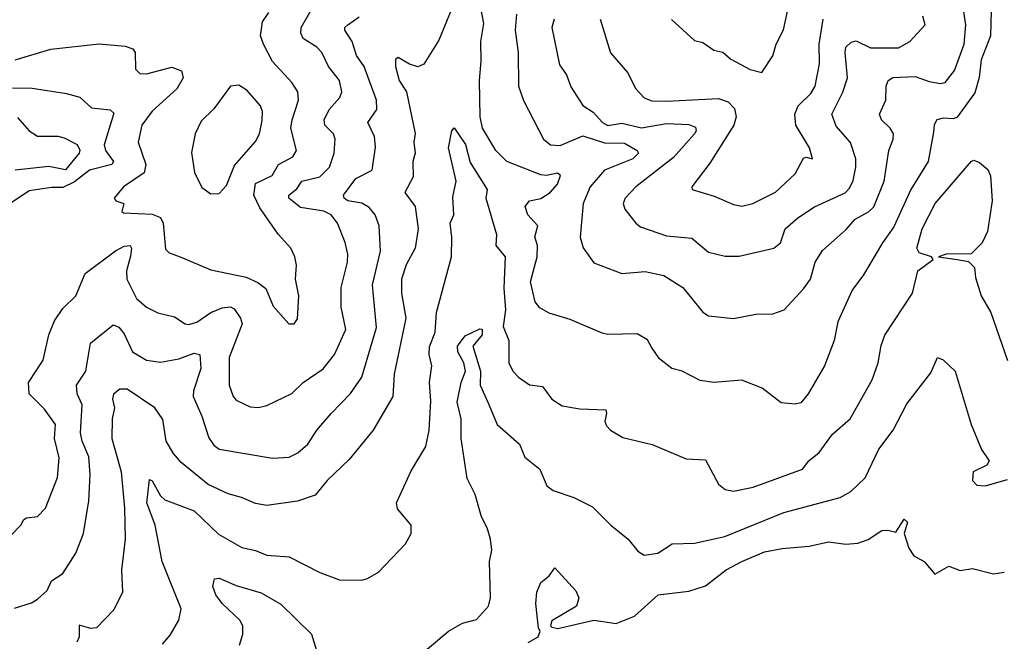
# Model space of a CAD drawing. Extents: x 1552033 to 1694788, y 811965 to 917215.
# Tile 267 of 632: x 1580111 to 1583633, y 906729 to 908953. Entities that reach past the tile are written whole.
import ezdxf

# ---------------------------------------------------------------- set-up
doc = ezdxf.new("R2010")
doc.units = 0

msp = doc.modelspace()

# ---------------------------------------------------------------- linework, layer by layer
at = {"layer": '0CON20XD'}
for points in [[(1580045, 907072), (1580114.4, 907145), (1580125.4, 907164.6), (1580135, 907171.1), (1580175, 907175.5), (1580202.7, 907205), (1580245.9, 907315), (1580251.9, 907385), (1580235.3, 907455), (1580239.1, 907505), (1580199.5, 907559.5), (1580145, 907614.3), (1580142.3, 907655), (1580194.6, 907735), (1580215.5, 907825), (1580235, 907876), (1580265, 907920), (1580311.1, 907965), (1580345, 908044.5), (1580453.9, 908126.1), (1580485, 908142.7), (1580505.7, 908145), (1580510.4, 908135), (1580507.2, 908107.2), (1580492.7, 908055), (1580494.5, 908024.5), (1580528.9, 907955), (1580565, 907924.5), (1580605, 907904.5), (1580665, 907890.5), (1580702.5, 907865), (1580715, 907862.7), (1580745, 907870.5), (1580795, 907905.3), (1580835, 907921.6), (1580865, 907925.9), (1580878, 907918), (1580900.3, 907885), (1580906.3, 907865), (1580859.7, 907745), (1580860.8, 907645), (1580874.6, 907605), (1580885, 907592.2), (1580935, 907567.5), (1580965, 907565.4), (1580995, 907573.1), (1581085, 907615.5), (1581124.7, 907655.3), (1581196.4, 907703.6), (1581237.5, 907755), (1581277.5, 907845), (1581261.3, 907925), (1581260.9, 907995), (1581283.1, 908085), (1581284.6, 908114.6), (1581275, 908156.2), (1581247.9, 908225), (1581224.6, 908255), (1581198.4, 908268.4), (1581115, 908281.1), (1581073.8, 908315), (1581073.8, 908325), (1581102.6, 908347.4), (1581120.8, 908375), (1581185, 908391.1), (1581219.1, 908425), (1581235.4, 908475), (1581240, 908525), (1581233.8, 908545), (1581202.3, 908575), (1581200, 908595), (1581218.3, 908631.7), (1581256.7, 908675), (1581263.6, 908695), (1581254.6, 908735), (1581215.4, 908785), (1581192.1, 908835), (1581174.3, 908854.3), (1581125.3, 908885.3), (1581116.8, 908905), (1581118.2, 908925), (1581215, 909094.3)], [(1581673, 909035), (1581610.1, 908879.9), (1581556.4, 908793.6), (1581535, 908784.5), (1581505, 908793.8), (1581465, 908817.5), (1581455, 908810), (1581454.8, 908784.8), (1581468, 908735), (1581494.7, 908695), (1581526.2, 908546.2), (1581520.6, 908515), (1581525.9, 908475), (1581517.8, 908445), (1581519, 908391), (1581488.2, 908335), (1581525.4, 908285), (1581536.1, 908205), (1581525.4, 908135), (1581493.8, 908076.2), (1581477.2, 908025), (1581477.2, 907975), (1581491.8, 907885), (1581450, 907685), (1581445.3, 907604.7), (1581375, 907484.4), (1581290.1, 907379.9), (1581211.1, 907305), (1581167.7, 907252.3), (1581105, 907231.1), (1580995, 907214.5), (1580955, 907221.8), (1580904.1, 907244.1), (1580856.5, 907256.5), (1580785, 907290.7), (1580689.1, 907369.1), (1580660.6, 907400.6), (1580634.7, 907445)], [(1581888, 908972), (1581884, 908915), (1581894.6, 908835), (1581895.4, 908715.4), (1581913.5, 908663.5), (1581985.3, 908525.3), (1582010, 908505), (1582045, 908502.8), (1582125, 908537.8), (1582202.7, 908512.7), (1582275, 908511.2), (1582319.4, 908485), (1582324.5, 908475), (1582304.5, 908455), (1582202.7, 908415), (1582151.8, 908355), (1582126.9, 908295), (1582116.5, 908175), (1582127, 908137), (1582165, 908083.1), (1582265, 908045.5), (1582348.3, 908051.7), (1582415, 908037.8), (1582483.1, 907995), (1582555, 907907.1), (1582575, 907893.3), (1582665, 907884.4), (1582745, 907899.6), (1582805, 907900.5), (1582846, 907915), (1582915, 907990), (1582940.4, 908025), (1582956.2, 908085), (1582982.6, 908127.4), (1583067.3, 908202.7), (1583100.3, 908239.7), (1583147.1, 908265), (1583166.9, 908283.1), (1583203.3, 908375), (1583220.7, 908485), (1583236.2, 908525), (1583237.3, 908545), (1583225.5, 908565), (1583194.5, 908595), (1583186.5, 908615), (1583210, 908665), (1583211.1, 908715), (1583218.1, 908735), (1583235, 908746.5), (1583315, 908750), (1583365, 908731.2), (1583405, 908724.1), (1583421.6, 908728.4), (1583455, 908771.4), (1583490.2, 908865), (1583496.1, 908933.9), (1583485.2, 909005)], [(1582443, 908953), (1582525, 908878), (1582555, 908871.4), (1582594.4, 908844.4), (1582626.4, 908836.4), (1582655, 908811.2), (1582724.6, 908774.6), (1582765.8, 908764.2), (1582805, 908823.8), (1582817.3, 908865), (1582844, 908916), (1582864.7, 909015.3)], [(1580091.7, 906848.3), (1580152.8, 906867.2), (1580175, 906880), (1580209.3, 906910.7), (1580225, 906945.8), (1580265, 906972), (1580311.1, 907045), (1580339.6, 907115), (1580357.7, 907232.3), (1580363.5, 907326.5), (1580358.7, 907388.7), (1580334.3, 907445), (1580328.3, 907475), (1580334.1, 907575), (1580316.2, 907615), (1580313.9, 907645), (1580347.2, 907695), (1580364.3, 907795.7), (1580445, 907861.9), (1580465, 907853.3), (1580485, 907829.5), (1580513.9, 907765), (1580565, 907735.4), (1580615, 907728.2), (1580680.1, 907739.9), (1580735, 907759.6), (1580755.4, 907755.4), (1580758.8, 907705), (1580732.7, 907625), (1580731.6, 907605), (1580762.9, 907535), (1580787.4, 907457.4), (1580805, 907430.6), (1580825, 907417.1), (1581015, 907383.8), (1581075, 907387.5), (1581106.5, 907403.5), (1581141.4, 907435), (1581173.3, 907485), (1581225.3, 907544.7), (1581293.8, 907616.2), (1581335, 907674.4), (1581387.7, 907852.3), (1581372.6, 908005), (1581401.1, 908125), (1581397.4, 908215), (1581383.1, 908255), (1581361, 908281), (1581335, 908296), (1581285.3, 908305.3), (1581271.1, 908315), (1581268.9, 908325), (1581312.9, 908385), (1581372.2, 908415), (1581383.4, 908496.6), (1581379.7, 908535), (1581356.2, 908585), (1581388.7, 908631.3), (1581387.1, 908665), (1581343.4, 908785), (1581315.3, 908825), (1581300, 908875), (1581274.6, 908915), (1581274.5, 908925), (1581284.4, 908935), (1581325, 908962.9)], [(1580095, 908809.5), (1580222.4, 908847.6), (1580395, 908866.1), (1580487.6, 908857.6), (1580515, 908848.6), (1580524.4, 908835), (1580525.4, 908775.4), (1580540.5, 908760.5), (1580565, 908759.1), (1580655, 908783.6), (1580689.8, 908769.8), (1580695.5, 908745), (1580673.5, 908705), (1580585, 908626.1), (1580547.8, 908575), (1580534.6, 908515), (1580561.8, 908435), (1580555.9, 908405), (1580482.2, 908355), (1580449.2, 908315), (1580454.5, 908304.5), (1580483.8, 908295), (1580476.7, 908266.7), (1580482.4, 908262.4), (1580585, 908256.8), (1580614.8, 908244.8), (1580624.2, 908225), (1580632.5, 908132.5), (1580645, 908119.2), (1580685, 908104.3), (1580795, 908058.1), (1580921.5, 908031.5), (1580962.7, 908012.7), (1580991.2, 907991.2), (1581017.9, 907927.9), (1581073.8, 907865), (1581092.5, 907865), (1581105, 907882.5), (1581109.4, 907965), (1581098.1, 908025), (1581101.1, 908075), (1581095.6, 908105), (1581080.6, 908135), (1581035, 908185.6), (1580969.5, 908279.5), (1580948.3, 908325), (1580955, 908366.4), (1581014.3, 908395.7), (1581036.7, 908435), (1581088.1, 908461.9), (1581101.1, 908485), (1581081.4, 908565), (1581085.3, 908595), (1581108.4, 908665), (1581105.4, 908695), (1581085, 908728.5), (1581015, 908803.1), (1580982.5, 908865), (1580972.1, 908895), (1580979.6, 908945), (1581001.7, 908978.3)], [(1583586.8, 908985), (1583584.1, 908895), (1583550.9, 908809.1), (1583543.6, 908746.4), (1583528.6, 908691.4), (1583465, 908604.5), (1583451.4, 908598.6), (1583415, 908600.9), (1583392.5, 908595), (1583383.1, 908576.9), (1583380.2, 908550.2), (1583361.6, 908445), (1583298.5, 908345), (1583238.2, 908211.8), (1583197.3, 908155), (1583130.2, 908039.8), (1583089.1, 907985), (1583037.9, 907872.1), (1583024.4, 907805), (1582990, 907715), (1582931.4, 907615), (1582905, 907582.5), (1582885, 907577.5), (1582835, 907582.5), (1582766.7, 907635), (1582695, 907662.9), (1582594.5, 907655.5), (1582545, 907662.2), (1582481.2, 907695), (1582444, 907705), (1582400.2, 907740.2), (1582371.7, 907781.7), (1582357.3, 907807.3), (1582319.7, 907829.7), (1582215, 907826.9), (1582195, 907831.4), (1582080, 907880), (1582005, 907902.9), (1581971.7, 907921.7), (1581955, 907944), (1581938.9, 908015), (1581961.6, 908105), (1581962.9, 908145), (1581953.9, 908176.1), (1581964.5, 908215), (1581928.9, 908255), (1581919.4, 908285), (1581935, 908304.4), (1581975, 908313.6), (1582008.2, 908335), (1582035.3, 908365), (1582045.6, 908395), (1582035, 908404.3), (1581995, 908395.3), (1581975, 908398.4), (1581853.1, 908445), (1581814.5, 908485), (1581766.9, 908565), (1581758.6, 908605), (1581755.8, 908735), (1581762.4, 908805), (1581760.9, 908875), (1581771.1, 908938.9), (1581761.2, 908995)], [(1582023.3, 908955), (1582014.6, 908925), (1582041.9, 908791.9), (1582067.1, 908755), (1582082.7, 908712.7), (1582126, 908646), (1582162.4, 908622.4), (1582195.4, 908585), (1582215, 908573.8), (1582265, 908582.8), (1582335, 908566.2), (1582425, 908582), (1582505, 908577.4), (1582528.6, 908568.6), (1582531.1, 908555), (1582525.3, 908545), (1582450.4, 908459.6), (1582315.5, 908355), (1582276.9, 908315), (1582270, 908295), (1582275.6, 908275), (1582314.7, 908224.7), (1582332.1, 908212.1), (1582425, 908179.2), (1582515, 908171.8), (1582575, 908120.8), (1582635, 908107.1), (1582685, 908106.7), (1582809.2, 908135), (1582832.7, 908155), (1582850, 908205), (1582895, 908244.5), (1582955, 908283.9), (1583063.6, 908333.6), (1583079.9, 908350.1), (1583092.6, 908377.4), (1583102.4, 908425), (1583101.9, 908455), (1583083.6, 908513.6), (1583032.4, 908572.4), (1583016.5, 908615), (1583056.2, 908693.8), (1583072.7, 908745), (1583063.8, 908835), (1583066.9, 908855), (1583085, 908872.9), (1583103.3, 908876.7), (1583155, 908851.7), (1583255, 908851.8), (1583295, 908875.4), (1583350, 908935), (1583342.5, 908965)], [(1582187.8, 908955), (1582225, 908834), (1582285, 908764), (1582315.6, 908705), (1582345, 908673.1), (1582372.8, 908662.8), (1582425, 908660.8), (1582611.2, 908671.2), (1582645, 908658.8), (1582668.2, 908635), (1582674.7, 908605), (1582666.1, 908575), (1582580.3, 908439.7), (1582516, 908355), (1582516.7, 908345), (1582595, 908322.1), (1582665, 908291.2), (1582695, 908285.5), (1582734, 908295), (1582815, 908335.6), (1582885, 908400.9), (1582915, 908457.5), (1582925, 908461.2), (1582946.7, 908455), (1582936.9, 908495), (1582887.6, 908575), (1582883.5, 908615), (1582896, 908645), (1582941.7, 908688.3), (1582957.1, 908715), (1582972.1, 908795), (1582971.6, 908865), (1582985.9, 908955)], [(1580795, 908329.4), (1580825, 908331.4), (1580850.8, 908359.2), (1580879.1, 908430.9), (1580955, 908517.1), (1580968.2, 908545), (1580978.1, 908591.9), (1580978.9, 908625), (1580971.8, 908645), (1580925, 908700), (1580895, 908718.5), (1580864.5, 908715), (1580805, 908633.8), (1580760.4, 908589.6), (1580738.2, 908545), (1580725, 908477.5), (1580736.6, 908406.6), (1580762, 908352), (1580795, 908329.4)], [(1580085, 908708.9), (1580155, 908708.2), (1580278.7, 908688.7), (1580325.6, 908675.6), (1580367.5, 908637.5), (1580435, 908630), (1580448.2, 908618.2), (1580413.5, 908505), (1580418.3, 908485), (1580446.7, 908445), (1580440.9, 908435), (1580360, 908415), (1580307.3, 908372.7), (1580265, 908352.1), (1580225, 908353.1), (1580145, 908340.3), (1580061.2, 908285)], [(1580102.6, 908602.6), (1580144.6, 908555), (1580175, 908535.8), (1580246.7, 908536.7), (1580270.4, 908530.4), (1580316.3, 908506.3), (1580326.4, 908486.4), (1580324.1, 908475), (1580275, 908415.6), (1580215, 908427.4), (1580095, 908414.5)], [(1580621.2, 906718.8), (1580648.9, 906751.1), (1580680.6, 906805), (1580688.5, 906845), (1580620.9, 907015), (1580595.2, 907145.2), (1580565.9, 907225), (1580575, 907307.5), (1580585, 907303.1), (1580615, 907250), (1580630, 907235), (1580735, 907196), (1580822.6, 907112.6), (1580905, 907064.6), (1580955, 907053.8), (1580995, 907036.9), (1581075, 907031.8), (1581185, 906975.6), (1581255, 906949.2), (1581335, 906948), (1581355, 906953.8), (1581395, 906976.2), (1581491.7, 907078.3), (1581511.2, 907115), (1581511.2, 907145), (1581463, 907203), (1581459.2, 907225), (1581511.1, 907338.9), (1581563.9, 907426.1), (1581575.4, 907485), (1581581.7, 907588.3), (1581576.6, 907656.6), (1581585.9, 907715), (1581575.8, 907755), (1581577, 907783), (1581597.8, 907835), (1581601.5, 907905), (1581655.9, 908105), (1581657, 908175), (1581650.5, 908225), (1581664.1, 908255), (1581660.9, 908319.1), (1581672.3, 908375), (1581645.4, 908495), (1581656.7, 908555), (1581665, 908565.7), (1581705.9, 908505.9), (1581721.9, 908441.9), (1581783.1, 908345), (1581778.8, 908315), (1581816.2, 908185), (1581814.6, 908145), (1581847.2, 908105), (1581842.5, 907992.5), (1581849.4, 907915), (1581840.4, 907855), (1581861.3, 907805), (1581861.1, 907725), (1581875, 907695.6), (1581895, 907674.5), (1581935, 907647.1), (1581981.1, 907641.1), (1582015, 907596), (1582051.7, 907571.7), (1582115, 907561.1), (1582207.6, 907557.6), (1582210.8, 907545), (1582204.4, 907515), (1582210.5, 907500.5), (1582224.4, 907484.4), (1582268.3, 907458.3), (1582373.2, 907433.2), (1582495, 907382), (1582565, 907378), (1582610.9, 907290.9), (1582635, 907272), (1582665, 907265.8), (1582735, 907281.2), (1582912, 907345), (1582934.7, 907375.3), (1582970.6, 907405), (1583019.4, 907470.6), (1583082.5, 907525), (1583160.4, 907665), (1583182.7, 907725), (1583192.4, 907787.6), (1583206.2, 907823.8), (1583304.6, 907975), (1583324.4, 908055), (1583378.9, 908095), (1583372.5, 908105), (1583329, 908119), (1583320, 908135), (1583339.2, 908205), (1583386.6, 908295), (1583515, 908445.8), (1583525, 908450), (1583545, 908442.5), (1583575, 908416.7), (1583584.3, 908394.3), (1583590, 908305), (1583572.8, 908195), (1583554.5, 908155), (1583515, 908115.8), (1583425, 908114.6), (1583398.1, 908105), (1583465, 908095.3), (1583505, 908088.1), (1583526.7, 908066.7), (1583531, 908031), (1583551.1, 907965), (1583585.4, 907905), (1583645, 907734)], [(1581568.8, 906701.2), (1581645, 906765.7), (1581695, 906794.4), (1581745, 906807.1), (1581787.5, 906855), (1581795.7, 906885), (1581791.4, 907015), (1581800, 907055), (1581795.5, 907095), (1581783.6, 907135), (1581763.1, 907175), (1581740.5, 907255), (1581712.1, 907312.1), (1581690, 907455), (1581690.2, 907525), (1581675.6, 907585), (1581690.7, 907655), (1581706.2, 907695), (1581700.3, 907725), (1581678.8, 907765), (1581677, 907785), (1581705, 907821.5), (1581756.7, 907846.7), (1581765.4, 907845.4), (1581765.3, 907825), (1581732, 907785), (1581759.5, 907695), (1581757.9, 907645), (1581785.7, 907584.3), (1581818.8, 907505), (1581899.4, 907435), (1581917.7, 907387.7), (1581971.9, 907345), (1581996.9, 907285), (1582019.1, 907269.1), (1582093.7, 907243.7), (1582159.8, 907209.8), (1582226, 907145), (1582288, 907095), (1582321.8, 907051.8), (1582345, 907037.5), (1582393.3, 907045), (1582445, 907077.8), (1582525, 907080), (1582634.1, 907104.1), (1582845, 907190), (1583045.8, 907244.2), (1583084.4, 907265), (1583136.2, 907313.8), (1583184, 907416), (1583235.9, 907484.1), (1583285, 907579.2), (1583370.2, 907689.8), (1583395, 907744), (1583415, 907736.2), (1583457.5, 907695), (1583514.4, 907505), (1583552.2, 907415), (1583579.2, 907375), (1583570.7, 907359.3), (1583522.5, 907335), (1583520, 907305), (1583535, 907287.5), (1583565, 907285.6), (1583645, 907308.1)], [(1580634.7, 907445), (1580623, 907523), (1580594.3, 907565), (1580495, 907631.4), (1580469, 907631), (1580446.7, 907613.3), (1580443, 907595), (1580450.3, 907565), (1580441.2, 907525), (1580440.3, 907455), (1580474.3, 907335), (1580485.7, 907205), (1580488.7, 907095), (1580475.5, 906985.5), (1580478.1, 906905), (1580447.6, 906842.4), (1580385, 906777.1), (1580365, 906775.4), (1580323.2, 906786.8), (1580323.6, 906745), (1580315, 906725.8)], [(1581930, 906725), (1581966.2, 906745), (1581973.3, 906765), (1581966.8, 906776.8), (1581957.7, 906865), (1581961.1, 906905), (1581975, 906940), (1582005, 906963.3), (1582025, 906992.5), (1582100.3, 906910.3), (1582110.8, 906885), (1582102.5, 906855), (1582015, 906802.5), (1582010, 906785), (1582015, 906779.4), (1582036.7, 906775), (1582165, 906804.6), (1582245, 906792.5), (1582310.7, 906819.3), (1582395, 906895.6), (1582505, 906908.2), (1582565, 906927.5), (1582638.9, 906985), (1582694.4, 907015), (1582775, 907048.9), (1582838.3, 907061.7), (1582935, 907069.3), (1583005, 907085.5), (1583066.4, 907076.4), (1583109.1, 907080.9), (1583146.4, 907093.6), (1583195, 907125.6), (1583217.3, 907127.3), (1583245, 907120), (1583275, 907166.4), (1583286.7, 907155), (1583275.6, 907115), (1583291.9, 907061.9), (1583310, 907035), (1583346.2, 907015), (1583385, 906970), (1583435, 906997.5), (1583475, 906982.9), (1583519.5, 906989.5), (1583595, 906970.5), (1583633.5, 906976.5)], [(1580897.1, 906715), (1580909.6, 906755), (1580909.2, 906785), (1580897.9, 906805), (1580835, 906864.5), (1580812.5, 906895), (1580801.9, 906925), (1580807.7, 906952.3), (1580825, 906955.6), (1580885, 906928.9), (1580975, 906902.9), (1581045, 906862.1), (1581155.3, 906755.3), (1581175.8, 906685)]]:
    msp.add_lwpolyline(points, dxfattribs=at)

doc.saveas('drawing.dxf')
